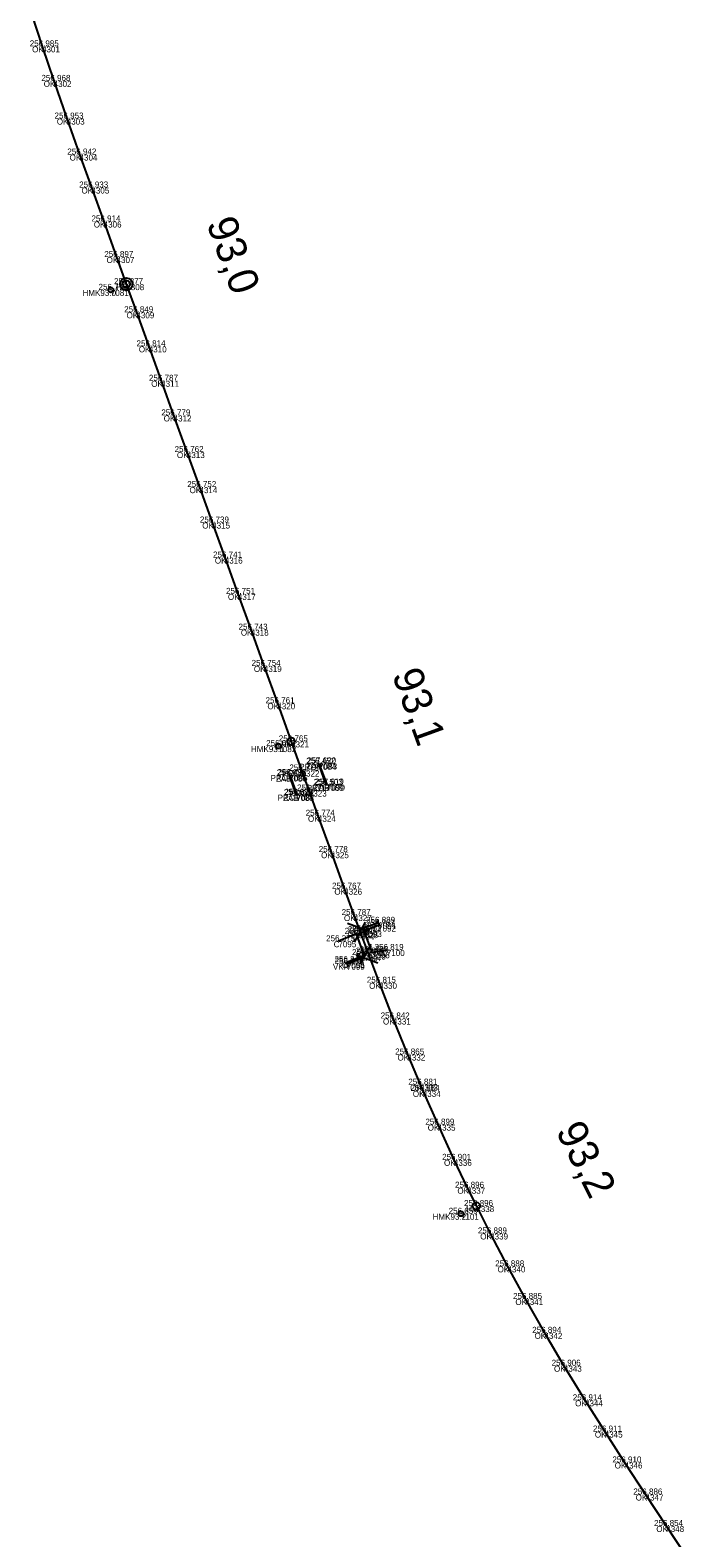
# Model space of a CAD drawing. Extents: x -621782 to -610392, y -1141853 to -1122321.
# Drawn here: x -611139.1 to -611007.9, y -1140935.4 to -1140634 of the extents above; entities that cross this region are included whole.
import ezdxf

# ---------------------------------------------------------------- set-up
doc = ezdxf.new("R2010")
doc.units = 0
for name, color, linetype in [('Vrstva 1', 7, 'Continuous'), ('Vrstva 17', 7, 'Continuous'), ('Vrstva 19', 7, 'Continuous'), ('Vrstva 4', 7, 'Continuous'), ('Vrstva 51', 7, 'Continuous'), ('Vrstva 60', 7, 'Continuous'), ('Vrstva 61', 7, 'Continuous'), ('Vrstva 62', 7, 'Continuous'), ('Vrstva 7', 7, 'Continuous')]:
    doc.layers.add(name, color=color, linetype=linetype)

msp = doc.modelspace()

# ---------------------------------------------------------------- linework, layer by layer
at = {"layer": 'Vrstva 1'}
msp.add_lwpolyline([(-611138.84, -1140630.8), (-611136.74, -1140637.28), (-611134.42, -1140644.18), (-611131.8, -1140651.71), (-611129.24, -1140658.9), (-611126.87, -1140665.49), (-611124.42, -1140672.28), (-611121.85, -1140679.38), (-611119.9, -1140684.8), (-611117.87, -1140690.42), (-611115.41, -1140697.23), (-611112.93, -1140704.12), (-611110.44, -1140711.04), (-611107.8, -1140718.36), (-611105.28, -1140725.37), (-611102.73, -1140732.44), (-611100.22, -1140739.44), (-611097.61, -1140746.7), (-611095.02, -1140753.85), (-611092.41, -1140761.09), (-611089.71, -1140768.56), (-611086.96, -1140776.18), (-611084.86, -1140782), (-611083.42, -1140786), (-611081.6, -1140791.05), (-611078.99, -1140798.31), (-611076.34, -1140805.61), (-611074.42, -1140810.89), (-611073.17, -1140814.3), (-611071.58, -1140818.59), (-611069.38, -1140824.43), (-611066.62, -1140831.56), (-611063.72, -1140838.76), (-611061.19, -1140844.78), (-611060.65, -1140846.02), (-611057.67, -1140852.77), (-611054.42, -1140859.81), (-611051.75, -1140865.38), (-611049.94, -1140869.04), (-611047.18, -1140874.52), (-611043.71, -1140881.1), (-611040.15, -1140887.61), (-611036.32, -1140894.38), (-611032.44, -1140900.95), (-611028.21, -1140907.87), (-611024.27, -1140914.11), (-611020.3, -1140920.29), (-611016.11, -1140926.69), (-611011.98, -1140932.98), (-611007.87, -1140939.22)], dxfattribs=at)
at = {"layer": 'Vrstva 17'}
for p, q in [((-611079.78, -1140784.81), (-611081.33, -1140780.58)), ((-611087.38, -1140783), (-611085.96, -1140786.91))]:
    msp.add_line(p, q, dxfattribs=at)
at = {"layer": 'Vrstva 19'}
for p, q in [((-611081.5, -1140780.65), (-611080, -1140784.87)), ((-611087.24, -1140782.89), (-611085.82, -1140786.83))]:
    msp.add_line(p, q, dxfattribs=at)
at = {"layer": 'Vrstva 4'}
for p, q in [((-611071.38, -1140814.19), (-611075.7, -1140812.58)), ((-611074.32, -1140816.33), (-611072.07, -1140812.31)), ((-611069.52, -1140812.44), (-611072.82, -1140813.65)), ((-611069.35, -1140812.91), (-611069.69, -1140811.97)), ((-611071.04, -1140816.68), (-611073.25, -1140820.72)), ((-611073.17, -1140814.3), (-611071.58, -1140818.59)), ((-611075.8, -1140820.61), (-611072.51, -1140819.37)), ((-611073.96, -1140818.85), (-611069.62, -1140820.42)), ((-611075.98, -1140820.15), (-611075.63, -1140821.08))]:
    msp.add_line(p, q, dxfattribs=at)
at = {"layer": 'Vrstva 51'}
for points in [[(-611069.58, -1140812.98), (-611072.41, -1140814.09), (-611070.83, -1140818.32), (-611067.83, -1140817.86)], [(-611075.85, -1140820.3), (-611072.33, -1140818.89), (-611073.89, -1140814.64), (-611077.51, -1140816.12)]]:
    msp.add_lwpolyline(points, dxfattribs=at)
at = {"layer": 'Vrstva 60'}
for p, q in [((-611136.74, -1140637.28), (-611136.74, -1140637.28)), ((-611134.42, -1140644.18), (-611134.42, -1140644.18)), ((-611131.8, -1140651.71), (-611131.8, -1140651.71)), ((-611129.24, -1140658.9), (-611129.24, -1140658.9)), ((-611126.87, -1140665.49), (-611126.87, -1140665.49)), ((-611124.42, -1140672.28), (-611124.42, -1140672.28)), ((-611121.85, -1140679.38), (-611121.85, -1140679.38)), ((-611122.99, -1140685.94), (-611122.99, -1140685.94)), ((-611119.9, -1140684.8), (-611119.9, -1140684.8)), ((-611117.87, -1140690.42), (-611117.87, -1140690.42)), ((-611115.41, -1140697.23), (-611115.41, -1140697.23)), ((-611112.93, -1140704.12), (-611112.93, -1140704.12)), ((-611110.44, -1140711.04), (-611110.44, -1140711.04)), ((-611107.8, -1140718.36), (-611107.8, -1140718.36)), ((-611105.28, -1140725.37), (-611105.28, -1140725.37)), ((-611102.73, -1140732.44), (-611102.73, -1140732.44)), ((-611100.22, -1140739.44), (-611100.22, -1140739.44)), ((-611097.61, -1140746.7), (-611097.61, -1140746.7)), ((-611095.02, -1140753.85), (-611095.02, -1140753.85)), ((-611092.41, -1140761.09), (-611092.41, -1140761.09)), ((-611089.71, -1140768.56), (-611089.71, -1140768.56)), ((-611089.5, -1140777.12), (-611089.5, -1140777.12)), ((-611086.96, -1140776.18), (-611086.96, -1140776.18)), ((-611081.5, -1140780.65), (-611081.5, -1140780.65)), ((-611081.33, -1140780.58), (-611081.33, -1140780.58)), ((-611087.38, -1140783), (-611087.38, -1140783)), ((-611087.24, -1140782.89), (-611087.24, -1140782.89)), ((-611084.86, -1140782), (-611084.86, -1140782)), ((-611083.42, -1140786), (-611083.42, -1140786)), ((-611080, -1140784.87), (-611080, -1140784.87)), ((-611079.78, -1140784.81), (-611079.78, -1140784.81)), ((-611085.96, -1140786.91), (-611085.96, -1140786.91)), ((-611085.82, -1140786.83), (-611085.82, -1140786.83)), ((-611081.6, -1140791.05), (-611081.6, -1140791.05)), ((-611078.99, -1140798.31), (-611078.99, -1140798.31)), ((-611076.34, -1140805.61), (-611076.34, -1140805.61)), ((-611074.42, -1140810.89), (-611074.42, -1140810.89)), ((-611069.58, -1140812.98), (-611069.58, -1140812.98)), ((-611069.52, -1140812.44), (-611069.52, -1140812.44)), ((-611077.51, -1140816.12), (-611077.51, -1140816.12)), ((-611073.89, -1140814.64), (-611073.89, -1140814.64)), ((-611073.17, -1140814.3), (-611073.17, -1140814.3)), ((-611072.41, -1140814.09), (-611072.41, -1140814.09)), ((-611072.33, -1140818.89), (-611072.33, -1140818.89)), ((-611071.58, -1140818.59), (-611071.58, -1140818.59)), ((-611070.83, -1140818.32), (-611070.83, -1140818.32)), ((-611067.83, -1140817.86), (-611067.83, -1140817.86)), ((-611075.85, -1140820.3), (-611075.85, -1140820.3)), ((-611075.8, -1140820.61), (-611075.8, -1140820.61)), ((-611069.38, -1140824.43), (-611069.38, -1140824.43)), ((-611066.62, -1140831.56), (-611066.62, -1140831.56)), ((-611063.72, -1140838.76), (-611063.72, -1140838.76)), ((-611061.19, -1140844.78), (-611061.19, -1140844.78)), ((-611060.65, -1140846.02), (-611060.65, -1140846.02)), ((-611057.67, -1140852.77), (-611057.67, -1140852.77)), ((-611054.42, -1140859.81), (-611054.42, -1140859.81)), ((-611051.75, -1140865.38), (-611051.75, -1140865.38)), ((-611053.01, -1140870.59), (-611053.01, -1140870.59)), ((-611049.94, -1140869.04), (-611049.94, -1140869.04)), ((-611047.18, -1140874.52), (-611047.18, -1140874.52)), ((-611043.71, -1140881.1), (-611043.71, -1140881.1)), ((-611040.15, -1140887.61), (-611040.15, -1140887.61)), ((-611036.32, -1140894.38), (-611036.32, -1140894.38)), ((-611032.44, -1140900.95), (-611032.44, -1140900.95)), ((-611028.21, -1140907.87), (-611028.21, -1140907.87)), ((-611024.27, -1140914.11), (-611024.27, -1140914.11)), ((-611020.3, -1140920.29), (-611020.3, -1140920.29)), ((-611016.11, -1140926.69), (-611016.11, -1140926.69)), ((-611011.98, -1140932.98), (-611011.98, -1140932.98))]:
    msp.add_line(p, q, dxfattribs=at)
at = {"layer": 'Vrstva 7'}
for p, q in [((-611123.01, -1140685.89), (-611122.97, -1140685.99)), ((-611089.52, -1140777.07), (-611089.48, -1140777.17)), ((-611053.04, -1140870.55), (-611052.99, -1140870.63))]:
    msp.add_line(p, q, dxfattribs=at)
for centre, radius in [((-611119.9, -1140684.8), 1.25), ((-611119.9, -1140684.8), 0.752), ((-611122.99, -1140685.94), 0.5), ((-611089.5, -1140777.12), 0.5), ((-611086.96, -1140776.18), 0.75), ((-611053.01, -1140870.59), 0.5), ((-611049.94, -1140869.04), 0.75)]:
    msp.add_circle(centre, radius, dxfattribs=at)

# ---------------------------------------------------------------- texts
at = {"layer": 'Vrstva 60'}
for s, p in [('4301', (-611136.74, -1140638.48)), ('4302', (-611134.42, -1140645.38)), ('4303', (-611131.8, -1140652.91)), ('4304', (-611129.24, -1140660.1)), ('4305', (-611126.87, -1140666.69)), ('4306', (-611124.42, -1140673.48)), ('4307', (-611121.85, -1140680.58)), ('7081', (-611122.99, -1140687.14)), ('4308', (-611119.9, -1140686)), ('4309', (-611117.87, -1140691.62)), ('4310', (-611115.41, -1140698.43)), ('4311', (-611112.93, -1140705.32)), ('4312', (-611110.44, -1140712.24)), ('4313', (-611107.8, -1140719.56)), ('4314', (-611105.28, -1140726.57)), ('4315', (-611102.73, -1140733.64)), ('4316', (-611100.22, -1140740.64)), ('4317', (-611097.61, -1140747.9)), ('4318', (-611095.02, -1140755.05)), ('4319', (-611092.41, -1140762.29)), ('4320', (-611089.71, -1140769.76)), ('7082', (-611089.5, -1140778.32)), ('4321', (-611086.96, -1140777.38)), ('7084', (-611081.5, -1140781.85)), ('7083', (-611081.33, -1140781.78)), ('7086', (-611087.38, -1140784.2)), ('7085', (-611087.24, -1140784.09)), ('4322', (-611084.86, -1140783.2)), ('4323', (-611083.42, -1140787.2)), ('7089', (-611080, -1140786.07)), ('7090', (-611079.78, -1140786.01)), ('7088', (-611085.96, -1140788.11)), ('7087', (-611085.82, -1140788.03)), ('4324', (-611081.6, -1140792.25)), ('4325', (-611078.99, -1140799.52)), ('4326', (-611076.34, -1140806.81)), ('4327', (-611074.42, -1140812.09)), ('7092', (-611069.58, -1140814.18)), ('7091', (-611069.52, -1140813.64)), ('7095', (-611077.51, -1140817.32)), ('7094', (-611073.89, -1140815.84)), ('4328', (-611073.17, -1140815.5)), ('7093', (-611072.41, -1140815.29)), ('7097', (-611072.33, -1140820.09)), ('4329', (-611071.58, -1140819.79)), ('7096', (-611070.83, -1140819.52)), ('7100', (-611067.83, -1140819.06)), ('7098', (-611075.85, -1140821.5)), ('7099', (-611075.8, -1140821.81)), ('4330', (-611069.38, -1140825.63)), ('4331', (-611066.62, -1140832.76)), ('4332', (-611063.72, -1140839.96)), ('4333', (-611061.19, -1140845.98)), ('4334', (-611060.65, -1140847.22)), ('4335', (-611057.67, -1140853.97)), ('4336', (-611054.42, -1140861.01)), ('4337', (-611051.75, -1140866.58)), ('7101', (-611053.01, -1140871.79)), ('4338', (-611049.94, -1140870.24)), ('4339', (-611047.18, -1140875.72)), ('4340', (-611043.71, -1140882.3)), ('4341', (-611040.15, -1140888.81)), ('4342', (-611036.32, -1140895.58)), ('4343', (-611032.44, -1140902.15)), ('4344', (-611028.21, -1140909.07)), ('4345', (-611024.27, -1140915.31)), ('4346', (-611020.3, -1140921.49)), ('4347', (-611016.11, -1140927.89)), ('4348', (-611011.98, -1140934.18))]:
    msp.add_text(s, height=1.2, dxfattribs=at).set_placement(p)
at = {"layer": 'Vrstva 61'}
for s, p in [('256.985', (-611139.2, -1140637.28)), ('256.968', (-611136.87, -1140644.18)), ('256.953', (-611134.25, -1140651.71)), ('256.942', (-611131.69, -1140658.9)), ('256.933', (-611129.32, -1140665.49)), ('256.914', (-611126.87, -1140672.28)), ('256.897', (-611124.3, -1140679.38)), ('256.877', (-611122.35, -1140684.8)), ('256.775', (-611125.45, -1140685.94)), ('256.849', (-611120.32, -1140690.42)), ('256.814', (-611117.86, -1140697.23)), ('256.787', (-611115.38, -1140704.12)), ('256.779', (-611112.9, -1140711.04)), ('256.762', (-611110.25, -1140718.36)), ('256.752', (-611107.72, -1140725.37)), ('256.739', (-611105.19, -1140732.44)), ('256.741', (-611102.57, -1140739.44)), ('256.751', (-611099.97, -1140746.7)), ('256.743', (-611097.47, -1140753.85)), ('256.754', (-611094.86, -1140761.09)), ('256.761', (-611092.07, -1140768.56)), ('256.689', (-611091.95, -1140777.12)), ('256.765', (-611089.42, -1140776.18)), ('256.452', (-611083.94, -1140780.65)), ('257.620', (-611083.78, -1140780.58)), ('257.635', (-611089.84, -1140783)), ('256.498', (-611089.69, -1140782.89)), ('256.772', (-611087.31, -1140782)), ('256.503', (-611082.45, -1140784.87)), ('257.619', (-611082.23, -1140784.81)), ('257.629', (-611088.41, -1140786.91)), ('256.510', (-611088.27, -1140786.83)), ('256.771', (-611085.78, -1140786)), ('256.774', (-611084.05, -1140791.05)), ('256.778', (-611081.44, -1140798.31)), ('256.767', (-611078.79, -1140805.61)), ('256.787', (-611076.87, -1140810.89)), ('256.781', (-611076.25, -1140814.64)), ('256.800', (-611075.62, -1140814.3)), ('256.771', (-611074.77, -1140814.09)), ('256.767', (-611072.03, -1140812.98)), ('256.889', (-611071.98, -1140812.44)), ('256.375', (-611079.97, -1140816.12)), ('256.819', (-611070.28, -1140817.86)), ('256.342', (-611078.3, -1140820.3)), ('256.396', (-611078.26, -1140820.61)), ('256.776', (-611074.78, -1140818.89)), ('256.806', (-611074.03, -1140818.59)), ('256.766', (-611073.28, -1140818.32)), ('256.815', (-611071.83, -1140824.43)), ('256.842', (-611069.06, -1140831.56)), ('256.865', (-611066.17, -1140838.76)), ('256.881', (-611063.54, -1140844.78)), ('256.884', (-611063.1, -1140846.02)), ('256.899', (-611060.13, -1140852.77)), ('256.901', (-611056.78, -1140859.81)), ('256.896', (-611054.2, -1140865.38)), ('256.896', (-611052.4, -1140869.04)), ('256.659', (-611055.47, -1140870.59)), ('256.889', (-611049.63, -1140874.52)), ('256.888', (-611046.17, -1140881.1)), ('256.885', (-611042.61, -1140887.61)), ('256.894', (-611038.77, -1140894.38)), ('256.906', (-611034.89, -1140900.95)), ('256.914', (-611030.66, -1140907.87)), ('256.911', (-611026.63, -1140914.11)), ('256.910', (-611022.75, -1140920.29)), ('256.886', (-611018.56, -1140926.69)), ('256.854', (-611014.43, -1140932.98))]:
    msp.add_text(s, height=1.2, dxfattribs=at).set_placement(p)
at = {"layer": 'Vrstva 62'}
for s, p in [('OK', (-611138.73, -1140638.48)), ('OK', (-611136.41, -1140645.38)), ('OK', (-611133.79, -1140652.91)), ('OK', (-611131.23, -1140660.1)), ('OK', (-611128.86, -1140666.69)), ('OK', (-611126.4, -1140673.48)), ('OK', (-611123.84, -1140680.58)), ('HMK93.0', (-611128.65, -1140687.14)), ('HM', (-611121.93, -1140686)), ('OK', (-611119.85, -1140691.62)), ('OK', (-611117.4, -1140698.43)), ('OK', (-611114.92, -1140705.32)), ('OK', (-611112.43, -1140712.24)), ('OK', (-611109.78, -1140719.56)), ('OK', (-611107.26, -1140726.57)), ('OK', (-611104.72, -1140733.64)), ('OK', (-611102.2, -1140740.64)), ('OK', (-611099.59, -1140747.9)), ('OK', (-611097.01, -1140755.05)), ('OK', (-611094.4, -1140762.29)), ('OK', (-611091.7, -1140769.76)), ('HMK93.1', (-611094.98, -1140778.32)), ('HM', (-611089, -1140777.38)), ('PROP', (-611085.33, -1140781.85)), ('ZAB', (-611083.93, -1140781.78)), ('PROP', (-611091.07, -1140784.09)), ('ZAB', (-611089.98, -1140784.2)), ('PROP', (-611088.7, -1140783.2)), ('PROP', (-611087.26, -1140787.2)), ('PROP', (-611083.83, -1140786.07)), ('ZAB', (-611082.38, -1140786.01)), ('PROP', (-611089.65, -1140788.03)), ('ZAB', (-611088.56, -1140788.11)), ('OK', (-611083.59, -1140792.25)), ('OK', (-611080.97, -1140799.52)), ('OK', (-611078.32, -1140806.81)), ('OK', (-611076.4, -1140812.09)), ('VKR', (-611072.33, -1140813.64)), ('C', (-611070.52, -1140814.18)), ('C', (-611078.45, -1140817.32)), ('PRJ', (-611075.65, -1140815.5)), ('C', (-611074.83, -1140815.84)), ('C', (-611073.34, -1140815.29)), ('PRJ', (-611074.07, -1140819.79)), ('C', (-611073.26, -1140820.09)), ('C', (-611071.76, -1140819.52)), ('C', (-611068.76, -1140819.06)), ('VKR', (-611078.61, -1140821.81)), ('C', (-611076.79, -1140821.5)), ('OK', (-611071.36, -1140825.63)), ('OK', (-611068.6, -1140832.76)), ('OK', (-611065.7, -1140839.96)), ('OK', (-611063.17, -1140845.98)), ('OK', (-611062.63, -1140847.22)), ('OK', (-611059.66, -1140853.97)), ('OK', (-611056.4, -1140861.01)), ('OK', (-611053.73, -1140866.58)), ('HMK93.2', (-611058.67, -1140871.79)), ('HM', (-611051.98, -1140870.24)), ('OK', (-611049.16, -1140875.72)), ('OK', (-611045.7, -1140882.3)), ('OK', (-611042.14, -1140888.81)), ('OK', (-611038.3, -1140895.58)), ('OK', (-611034.42, -1140902.15)), ('OK', (-611030.2, -1140909.07)), ('OK', (-611026.25, -1140915.31)), ('OK', (-611022.29, -1140921.49)), ('OK', (-611018.1, -1140927.89)), ('OK', (-611013.97, -1140934.18))]:
    msp.add_text(s, height=1.2, dxfattribs=at).set_placement(p)
at = {"layer": 'Vrstva 7'}
for s, rotation, p in [('93,0', 289.8545, (-611103.93, -1140672.63)), ('93,1', 289.8383, (-611066.84, -1140762.82)), ('93,2', 296.8113, (-611034.15, -1140854.03))]:
    msp.add_text(s, height=6, rotation=rotation, dxfattribs=at).set_placement(p)

doc.saveas('drawing.dxf')
